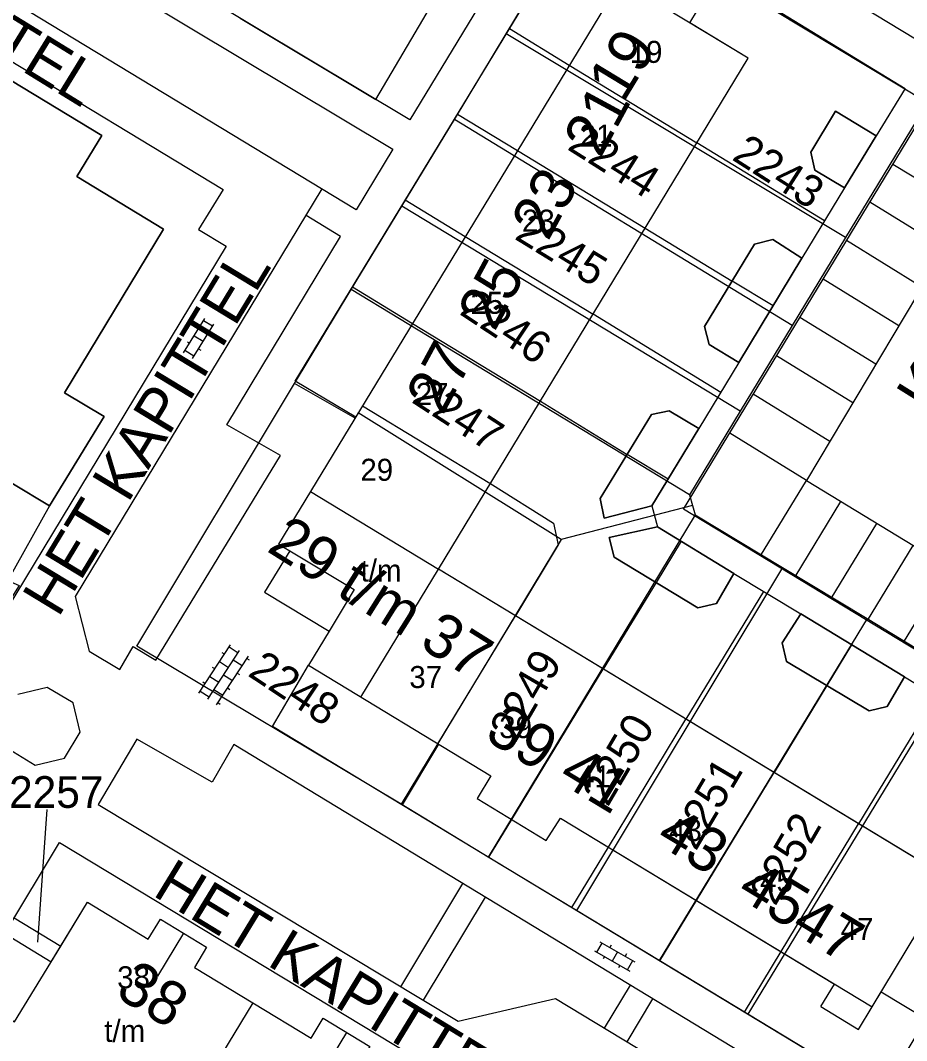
# Model space of a CAD drawing. Extents: x 148816 to 151297, y 399515 to 402500.
# Drawn here: x 150947.7 to 150998, y 400146.4 to 400204.4 of the extents above; entities that cross this region are included whole.
import ezdxf

# ---------------------------------------------------------------- set-up
doc = ezdxf.new("R2010")
doc.units = 0
for name, color, linetype in [('B01 Hoofdgebouw  [D] Norm', 7, 'Continuous'), ('B01 Hoofdgebouw  [T] Norm', 7, 'Continuous'), ('B01 hoofgebouw', 7, 'Continuous'), ('B02 Bijgebouw  [D] Norm', 7, 'Continuous'), ('B07 Tussenmuur  [D] Norm', 7, 'Continuous'), ('G01 perceelsgrens', 7, 'Continuous'), ('S02 Open verharding  Norm', 7, 'Continuous'), ('T04 Haag heg  [D] Gem', 7, 'Continuous'), ('V00 Kant verharding algemeen  [T] Norm', 7, 'Continuous'), ('V00 Kant verharding algemeen secundair  [T] Gem', 7, 'Continuous'), ('Z01 perceelnummer', 7, 'Continuous'), ('Z02 huisnummer', 7, 'Continuous'), ('Z02 Huisnummer  [Tekst] Norm', 7, 'Continuous'), ('Z06 straatnaam', 7, 'Continuous')]:
    doc.layers.add(name, color=color, linetype=linetype)

msp = doc.modelspace()

# ---------------------------------------------------------------- linework, layer by layer
at = {"layer": 'B01 Hoofdgebouw  [D] Norm'}
msp.add_line((150966.669, 400172.037), (150965.25, 400169.68), dxfattribs=at)
at = {"layer": 'B01 Hoofdgebouw  [T] Norm'}
for p, q in [((150933.75, 400209.1), (150952.34, 400197.83)), ((150985.719, 400204.231), (150987.297, 400206.838)), ((150980.555, 400204.575), (150962.38, 400174.62)), ((150989.04, 400202.22), (150985.719, 400204.231)), ((150971.46, 400173.2), (150989.04, 400202.22)), ((150994, 400199.21), (150992.59, 400196.89)), ((150996.31, 400197.8), (150994, 400199.21)), ((150952.34, 400197.83), (150950.93, 400195.49)), ((150994.51, 400194.86), (150996.31, 400197.8)), ((150992.59, 400196.89), (150992.82, 400195.85)), ((150950.93, 400195.49), (150955.85, 400192.5)), ((150992.82, 400195.85), (150994.51, 400194.86)), ((150955.85, 400192.5), (150950.23, 400183.22)), ((150986.56, 400186.99), (150989.4, 400191.65)), ((150989.4, 400191.65), (150990.43, 400191.93)), ((150990.43, 400191.93), (150992.09, 400190.87)), ((150992.09, 400190.87), (150988.51, 400184.94)), ((150986.83, 400185.96), (150986.56, 400186.99)), ((150988.51, 400184.94), (150986.83, 400185.96)), ((150950.23, 400183.22), (150952.48, 400181.87)), ((150983.54, 400181.98), (150984.56, 400182.2)), ((150984.56, 400182.2), (150986.23, 400181.18)), ((150952.48, 400181.87), (150949.38, 400176.79)), ((150980.63, 400177.21), (150983.54, 400181.98)), ((150986.23, 400181.18), (150983.57, 400176.79)), ((150949.38, 400176.79), (150947.24, 400178.09)), ((150980.86, 400176.1), (150980.63, 400177.21)), ((150983.57, 400176.79), (150980.86, 400176.1)), ((150981.15, 400174.99), (150983.88, 400175.61)), ((150983.88, 400175.61), (150988.23, 400172.95)), ((150962.38, 400174.62), (150963.01, 400174.24)), ((150981.43, 400173.89), (150981.15, 400174.99)), ((150963.01, 400174.24), (150961.58, 400171.89)), ((150986.18, 400171.01), (150981.43, 400173.89)), ((151000, 400155.895), (150971.46, 400173.2)), ((150988.23, 400172.95), (150987.23, 400171.26)), ((150961.58, 400171.89), (150965.25, 400169.68)), ((150987.23, 400171.26), (150986.18, 400171.01)), ((150990.96, 400169.01), (150992.02, 400170.66)), ((150992.02, 400170.66), (150997.91, 400167.09)), ((150965.25, 400169.68), (150964.07, 400167.75)), ((150991.21, 400167.96), (150990.96, 400169.01)), ((150964.07, 400167.75), (150974.42, 400161.46)), ((150995.9, 400165.15), (150991.21, 400167.96)), ((150997.91, 400167.09), (150996.92, 400165.4)), ((150996.92, 400165.4), (150995.9, 400165.15)), ((150974.42, 400161.46), (150973.66, 400160.18)), ((150973.66, 400160.18), (150977.57, 400157.8)), ((150977.57, 400157.8), (150978.38, 400159.07)), ((150978.38, 400159.07), (150993.94, 400149.641)), ((150949.46, 400150.9), (150951.53, 400154.29)), ((150951.53, 400154.29), (150954.98, 400152.19)), ((150954.98, 400152.19), (150955.67, 400153.32)), ((150955.67, 400153.32), (150958.29, 400151.73)), ((150946.83, 400152.51), (150949.46, 400150.9)), ((150958.29, 400151.73), (150957.6, 400150.59)), ((150957.6, 400150.59), (150964.22, 400146.57)), ((150993.163, 400148.357), (150993.94, 400149.64)), ((150996.07, 400148.35), (150996.588, 400149.204)), ((150996.587, 400149.205), (150999.152, 400147.65)), ((150993.163, 400148.357), (150995.293, 400147.067)), ((150995.293, 400147.067), (150996.07, 400148.35)), ((150964.22, 400146.57), (150964.91, 400147.7)), ((150964.91, 400147.7), (150967.55, 400146.09))]:
    msp.add_line(p, q, dxfattribs=at)
at = {"layer": 'B01 hoofgebouw'}
for points in [[(150947.24, 400178.09), (150949.38, 400176.79), (150952.48, 400181.87), (150950.23, 400183.22), (150955.85, 400192.5), (150950.93, 400195.49), (150952.34, 400197.83), (150933.75, 400209.1)], [(151000, 400155.895), (150971.46, 400173.2), (150989.04, 400202.22), (150981.79, 400206.61), (150962.38, 400174.62), (150963.01, 400174.24), (150961.58, 400171.89), (150965.25, 400169.68), (150964.07, 400167.75), (150974.42, 400161.46), (150973.66, 400160.18), (150977.57, 400157.8), (150978.38, 400159.07), (150996.07, 400148.35), (150999.999, 400154.833)], [(150992.82, 400195.85), (150992.59, 400196.89), (150994, 400199.21), (150996.31, 400197.8), (150994.51, 400194.86), (150992.82, 400195.85)], [(150988.51, 400184.94), (150992.09, 400190.87), (150990.43, 400191.93), (150989.4, 400191.65), (150986.56, 400186.99), (150986.83, 400185.96), (150988.51, 400184.94)], [(150983.57, 400176.79), (150986.23, 400181.18), (150984.56, 400182.2), (150983.54, 400181.98), (150980.63, 400177.21), (150980.86, 400176.1), (150983.57, 400176.79)], [(150988.23, 400172.95), (150983.88, 400175.61), (150981.15, 400174.99), (150981.43, 400173.89), (150986.18, 400171.01), (150987.23, 400171.26), (150988.23, 400172.95)], [(150997.91, 400167.09), (150992.02, 400170.66), (150990.96, 400169.01), (150991.21, 400167.96), (150995.9, 400165.15), (150996.92, 400165.4), (150997.91, 400167.09)], [(150943.39, 400140.88), (150940.72, 400142.48), (150946.83, 400152.51), (150949.46, 400150.9), (150951.53, 400154.29), (150954.98, 400152.19), (150955.67, 400153.32), (150958.29, 400151.73), (150957.6, 400150.59), (150964.22, 400146.57), (150964.91, 400147.7), (150967.55, 400146.09), (150966.84, 400144.98), (150973.73, 400140.78), (150973.11, 400139.77), (150977.55, 400137.07), (150976.14, 400134.76), (150982.31, 400130.99)]]:
    msp.add_lwpolyline(points, dxfattribs=at)
at = {"layer": 'B02 Bijgebouw  [D] Norm'}
for p, q in [((150990.452, 400188.157), (150988.127, 400189.561)), ((150984.491, 400178.31), (150982.162, 400179.721)), ((150985.233, 400174.783), (150983.806, 400172.449)), ((150994.905, 400168.911), (150993.498, 400166.589))]:
    msp.add_line(p, q, dxfattribs=at)
at = {"layer": 'B07 Tussenmuur  [D] Norm'}
for p, q in [((150978.881, 400201.815), (150986.13, 400197.417)), ((150978.881, 400201.815), (150986.13, 400197.417)), ((150975.938, 400196.966), (150983.191, 400192.565)), ((150975.938, 400196.966), (150983.191, 400192.565)), ((150972.976, 400192.083), (150980.232, 400187.68)), ((150972.976, 400192.083), (150980.232, 400187.68)), ((150969.982, 400187.149), (150977.242, 400182.744)), ((150969.982, 400187.149), (150977.242, 400182.744)), ((150967.144, 400182.472), (150974.373, 400178.086)), ((150967.144, 400182.472), (150974.373, 400178.086)), ((150964.194, 400177.609), (150971.46, 400173.2)), ((150964.194, 400177.609), (150971.46, 400173.2)), ((150963.01, 400174.24), (150966.669, 400172.037)), ((150963.01, 400174.24), (150966.669, 400172.037)), ((150967.048, 400165.94), (150971.46, 400173.2)), ((150967.048, 400165.94), (150971.46, 400173.2)), ((150971.421, 400163.282), (150975.836, 400170.547)), ((150971.421, 400163.282), (150975.836, 400170.547)), ((150975.614, 400158.991), (150980.812, 400167.53)), ((150975.614, 400158.991), (150980.812, 400167.53)), ((150981.101, 400157.421), (150985.503, 400164.685)), ((150981.101, 400157.421), (150985.503, 400164.685)), ((150986.106, 400154.388), (150990.507, 400161.651)), ((150986.106, 400154.388), (150990.507, 400161.651)), ((150990.902, 400151.482), (150995.302, 400158.743)), ((150990.902, 400151.482), (150995.302, 400158.743)), ((150956.98, 400152.525), (150955.498, 400150.089)), ((150956.98, 400152.525), (150955.498, 400150.089)), ((150960.91, 400148.58), (150954.438, 400137.922)), ((150960.91, 400148.58), (150954.438, 400137.922)), ((150966.23, 400146.895), (150963.776, 400142.863)), ((150966.23, 400146.895), (150963.776, 400142.863))]:
    msp.add_line(p, q, dxfattribs=at)
at = {"layer": 'G01 perceelsgrens'}
for points in [[(150967.891, 400199.877), (150979.259, 400219.133), (150971.607, 400223.678)], [(150975.291, 400203.596), (150979.962, 400211.317), (150999.219, 400199.706), (150994.565, 400192.032)], [(150933.75, 400209.1), (150952.34, 400197.83), (150950.93, 400195.49), (150955.85, 400192.5), (150950.23, 400183.22), (150952.48, 400181.87), (150949.38, 400176.79), (150946.999, 400172.556), (150947.649, 400172.264), (150945.358, 400168.653), (150944.69, 400169.06), (150940.866, 400162.465), (150939.3, 400161.9), (150930.36, 400167.34), (150930.15, 400168.38), (150930.8, 400169.42), (150918.42, 400176.7), (150917.77, 400175.66), (150916.75, 400175.38), (150910.17, 400179.39)], [(150960.198, 400204.495), (150967.891, 400199.877)], [(150972.356, 400198.745), (150975.291, 400203.596)], [(150994.565, 400192.032), (150975.291, 400203.596)], [(150969.374, 400193.817), (150972.356, 400198.745)], [(150991.539, 400187.043), (150972.356, 400198.745)], [(150966.504, 400189.073), (150969.374, 400193.817)], [(150988.586, 400182.174), (150969.374, 400193.817)], [(150994.565, 400192.032), (150991.539, 400187.043)], [(150963.285, 400183.752), (150966.504, 400189.073)], [(150985.705, 400177.422), (150966.504, 400189.073)], [(150991.539, 400187.043), (150988.586, 400182.174)], [(150969.332, 400159.851), (150954.323, 400168.826), (150963.285, 400183.752)], [(150978.425, 400174.876), (150966.901, 400182.072), (150966.717, 400181.768), (150963.285, 400183.752)], [(150988.586, 400182.174), (150985.705, 400177.422)], [(150985.705, 400177.422), (150985.873, 400176.807)], [(150985.873, 400176.807), (150978.425, 400174.876)], [(150985.873, 400176.807), (150986.018, 400176.28)], [(150986.018, 400176.28), (150974.278, 400156.855)], [(150986.018, 400176.28), (150990.982, 400173.288)], [(150978.425, 400174.876), (150969.332, 400159.851)], [(150990.982, 400173.288), (150979.291, 400153.818)], [(150990.982, 400173.288), (150995.785, 400170.392)], [(150995.785, 400170.392), (150983.99, 400150.972)], [(150995.785, 400170.392), (151000, 400167.851)], [(151000, 400165.977), (150989.021, 400147.923)], [(150974.278, 400156.855), (150969.332, 400159.851)], [(150979.291, 400153.818), (150974.278, 400156.855)], [(150950.008, 400151.797), (150951.53, 400154.29), (150954.98, 400152.19), (150955.67, 400153.32), (150958.29, 400151.73), (150957.6, 400150.59), (150964.22, 400146.57), (150964.91, 400147.7), (150967.55, 400146.09), (150966.84, 400144.98), (150973.73, 400140.78), (150973.11, 400139.77), (150977.55, 400137.07), (150976.14, 400134.76), (150982.31, 400130.99), (150976.67, 400121.74), (150978.42, 400120.68), (150981.574, 400118.524)], [(150983.99, 400150.972), (150979.291, 400153.818)], [(150944.758, 400149.108), (150947.373, 400153.401), (150950.008, 400151.797)], [(150944.758, 400149.108), (150947.386, 400147.503), (150950.008, 400151.797)], [(150989.021, 400147.923), (150983.99, 400150.972)], [(151000, 400149.095), (150996.54, 400143.37), (150989.021, 400147.923)]]:
    msp.add_lwpolyline(points, dxfattribs=at)
at = {"layer": 'S02 Open verharding  Norm'}
for p, q in [((150956.985, 400185.483), (150958.197, 400187.437)), ((150957.495, 400185.167), (150958.707, 400187.121)), ((150957.727, 400186.964), (150957.855, 400186.885)), ((150958.628, 400186.994), (150958.118, 400187.31)), ((150957.591, 400186.46), (150958.101, 400186.144)), ((150958.364, 400186.569), (150958.492, 400186.49)), ((150957.574, 400185.294), (150957.064, 400185.61)), ((150957.2, 400186.114), (150957.328, 400186.035)), ((150957.837, 400185.719), (150957.965, 400185.64)), ((150957.852, 400166.151), (150959.658, 400168.913)), ((150958.354, 400165.823), (150960.16, 400168.585)), ((150958.856, 400165.495), (150960.662, 400168.257)), ((150959.302, 400168.369), (150959.176, 400168.451)), ((150959.576, 400168.788), (150960.078, 400168.459)), ((150959.028, 400167.951), (150959.531, 400167.622)), ((150960.306, 400167.713), (150959.804, 400168.041)), ((150960.58, 400168.131), (150960.706, 400168.049)), ((150958.481, 400167.114), (150958.983, 400166.786)), ((150958.755, 400167.532), (150958.629, 400167.614)), ((150959.257, 400167.204), (150959.759, 400166.876)), ((150960.033, 400167.294), (150960.158, 400167.212)), ((150958.208, 400166.695), (150958.082, 400166.777)), ((150957.934, 400166.277), (150958.436, 400165.949)), ((150958.71, 400166.367), (150959.212, 400166.039)), ((150959.486, 400166.457), (150959.611, 400166.375)), ((150958.938, 400165.62), (150959.064, 400165.538)), ((150980.617, 400152.044), (150982.61, 400150.896)), ((150980.318, 400151.524), (150982.311, 400150.376)), ((150980.448, 400151.449), (150980.747, 400151.969)), ((150981.255, 400151.849), (150981.18, 400151.72)), ((150981.614, 400151.47), (150981.314, 400150.95)), ((150980.881, 400151.2), (150980.806, 400151.07)), ((150982.122, 400151.35), (150982.047, 400151.22)), ((150982.181, 400150.451), (150982.48, 400150.971)), ((150981.748, 400150.7), (150981.673, 400150.571))]:
    msp.add_line(p, q, dxfattribs=at)
at = {"layer": 'T04 Haag heg  [D] Gem'}
for p, q in [((150975.485, 400203.9), (150978.881, 400201.815)), ((150972.53, 400199.039), (150975.938, 400196.966)), ((150993.365, 400192.972), (150986.13, 400197.417)), ((150969.573, 400194.17), (150972.976, 400192.083)), ((150983.191, 400192.565), (150988.127, 400189.561)), ((150966.577, 400189.241), (150969.982, 400187.149)), ((150987.477, 400183.236), (150980.232, 400187.68)), ((150977.242, 400182.744), (150982.162, 400179.721)), ((150974.373, 400178.086), (150977.989, 400175.816)), ((150977.989, 400175.816), (150978.249, 400174.574)), ((150978.249, 400174.574), (150975.836, 400170.547)), ((150983.806, 400172.449), (150980.812, 400167.53)), ((150989.9, 400171.941), (150985.503, 400164.685)), ((150993.498, 400166.589), (150990.507, 400161.651)), ((150999.701, 400166.002), (150995.302, 400158.743)), ((150969.404, 400159.809), (150971.468, 400163.254)), ((150974.305, 400156.84), (150975.614, 400158.991)), ((150979.019, 400153.984), (150981.101, 400157.421)), ((150984.024, 400150.952), (150986.106, 400154.388)), ((150988.821, 400148.047), (150990.902, 400151.482))]:
    msp.add_line(p, q, dxfattribs=at)
at = {"layer": 'V00 Kant verharding algemeen  [T] Norm'}
for p, q in [((150969.82, 400198.72), (150937.8, 400217.94)), ((150980.34, 400216.01), (150969.82, 400198.72)), ((150925.95, 400214.93), (150959.23, 400194.76)), ((150963.32, 400183.88), (150982.15, 400214.87)), ((150950.202, 400208.245), (150968.87, 400197.05)), ((150992.054, 400207.252), (151000, 400202.417)), ((150988.68, 400206.17), (150997.95, 400200.5)), ((150966.79, 400193.6), (150948.203, 400204.875)), ((150985.368, 400176.609), (151000, 400200.738)), ((150997.95, 400200.5), (150996.31, 400197.8)), ((150968.87, 400197.05), (150966.79, 400193.6)), ((150964.83, 400194.79), (150950.84, 400171.64)), ((150959.23, 400194.76), (150957.84, 400192.49)), ((150994.51, 400194.86), (150992.09, 400190.87)), ((150965.89, 400192.1), (150963.94, 400193.29)), ((150957.84, 400192.49), (150959.4, 400191.55)), ((150959.44, 400181.4), (150965.89, 400192.1)), ((150959.4, 400191.55), (150943.46, 400165.17)), ((151000, 400191.075), (150992.34, 400178.24)), ((150988.51, 400184.94), (150986.23, 400181.18)), ((150966.76, 400181.84), (150963.32, 400183.88)), ((150962.48, 400179.65), (150959.44, 400181.4)), ((150992.34, 400178.24), (150987.987, 400180.928)), ((150955.41, 400168.03), (150962.48, 400179.65)), ((150989.738, 400173.955), (150992.34, 400178.24)), ((150992.34, 400178.24), (151000, 400173.58)), ((150983.57, 400176.79), (150983.88, 400175.61)), ((151000, 400167.724), (150985.368, 400176.609)), ((150988.23, 400172.95), (150992.02, 400170.66)), ((150950.84, 400171.64), (150951.63, 400168.55)), ((150953.37, 400167.51), (150954.13, 400168.8)), ((150954.13, 400168.8), (150955.41, 400168.03)), ((150951.63, 400168.55), (150953.37, 400167.51)), ((150962.04, 400164.27), (150964.07, 400167.75)), ((150997.91, 400167.09), (151000, 400165.82)), ((150949.25, 400166.49), (150947.57, 400166.09)), ((150950.72, 400165.61), (150949.25, 400166.49)), ((150951.12, 400163.94), (150950.72, 400165.61)), ((150996.54, 400143.37), (150962.04, 400164.27)), ((150950.23, 400162.47), (150951.12, 400163.94)), ((150954.33, 400163.54), (150952.14, 400159.84)), ((150958.61, 400161.11), (150954.33, 400163.54)), ((150959.83, 400163.24), (150958.61, 400161.11)), ((150996.1, 400141.24), (150959.83, 400163.24)), ((150947.09, 400162.97), (150948.56, 400162.07)), ((150948.56, 400162.07), (150950.23, 400162.47)), ((150952.14, 400159.84), (150972.57, 400147.53)), ((150946.83, 400152.51), (150949.95, 400157.67)), ((150949.95, 400157.67), (150973.27, 400143.59)), ((150969.315, 400149.491), (150972.842, 400155.347)), ((150970.6, 400148.717), (150974.125, 400154.569)), ((150980.876, 400147.144), (150982.351, 400149.58)), ((150972.57, 400147.53), (150978.09, 400148.83)), ((150978.09, 400148.83), (150994.65, 400138.81)), ((150982.159, 400146.368), (150983.633, 400148.802))]:
    msp.add_line(p, q, dxfattribs=at)
at = {"layer": 'V00 Kant verharding algemeen secundair  [T] Gem'}
for p, q in [((150997.247, 400196.198), (151000, 400194.528)), ((151000.165, 400191.429), (150995.937, 400194.039)), ((150998.892, 400189.218), (150994.615, 400191.859)), ((150997.585, 400187.028), (150993.293, 400189.677)), ((150996.278, 400184.838), (150991.971, 400187.497)), ((150994.971, 400182.648), (150990.648, 400185.316)), ((150993.664, 400180.458), (150989.326, 400183.136)), ((150994.274, 400177.039), (150991.685, 400172.773)), ((150996.326, 400175.794), (150993.736, 400171.528)), ((150998.377, 400174.548), (150995.787, 400170.282)), ((151000, 400172.596), (150997.839, 400169.036))]:
    msp.add_line(p, q, dxfattribs=at)
at = {"layer": 'Z01 perceelnummer'}
msp.add_lwpolyline([(150949.213, 400159.546), (150948.685, 400152.025)], dxfattribs=at)

# ---------------------------------------------------------------- texts
for s, rotation, p in [('2244', 327.70905, (150978.706, 400197.07)), ('2243', 327.32672, (150988.055, 400196.487)), ('2245', 328.48628, (150975.712, 400191.986)), ('2246', 326.4851, (150972.587, 400187.715)), ('2247', 326.94494, (150969.863, 400182.715)), ('2248', 326.42199, (150960.57, 400167.184)), ('2249', 59.89725, (150975.824, 400163.289)), ('2250', 59.60721, (150981.067, 400159.65)), ('2251', 59.47029, (150986.065, 400157.15)), ('2252', 59.97608, (150990.572, 400154.018))]:
    msp.add_text(s, height=1.8, rotation=rotation, dxfattribs=at).set_placement(p)
msp.add_text('2257', height=1.8, dxfattribs=at).set_placement((150947.08, 400159.646))
at = {"layer": 'Z02 huisnummer'}
for s, rotation, p in [('19', 58.74151, (150981.953, 400199.65)), ('21', 61.56337, (150980.641, 400196.487)), ('23', 61.56337, (150977.671, 400191.773)), ('25', 61.56337, (150974.634, 400186.64)), ('27', 61.56337, (150971.694, 400181.886)), ('29 t/m 37', 327.8671, (150961.639, 400174.258)), ('39', 328.79051, (150973.992, 400163.582)), ('41', 328.79051, (150978.161, 400161.172)), ('43', 328.79051, (150983.693, 400157.687)), ('45', 328.79051, (150988.297, 400154.645)), ('47', 328.79051, (150991.365, 400152.661)), ('38', 328.66279, (150953.03, 400148.986))]:
    msp.add_text(s, height=2.5, rotation=rotation, dxfattribs=at).set_placement(p)
at = {"layer": 'Z02 Huisnummer  [Tekst] Norm'}
for s, p in [('19', (150982.31, 400201.951)), ('21', (150979.468, 400197.201)), ('23', (150976.197, 400192.366)), ('25', (150973.269, 400187.7)), ('27', (150970.17, 400182.526)), ('29', (150967.022, 400178.219)), ('t/m', (150967.035, 400172.498)), ('37', (150969.801, 400166.45)), ('39', (150974.905, 400163.609)), ('41', (150979.382, 400160.81)), ('43', (150984.548, 400157.756)), ('45', (150989.714, 400154.872)), ('47', (150994.29, 400152.148)), ('38', (150953.215, 400149.4)), ('t/m', (150952.483, 400146.354))]:
    msp.add_text(s, height=1.25, dxfattribs=at).set_placement(p)
at = {"layer": 'Z06 straatnaam'}
for s, rotation, p in [('HET KAPITTEL', 328.40751, (150931.276, 400211.654)), ('KLOOSTERWEIDE', 57.99462, (150999.454, 400181.923)), ('HET KAPITTEL', 58.74151, (150949.869, 400170.399)), ('HET KAPITTEL', 328.61388, (150955.159, 400154.71))]:
    msp.add_text(s, height=2.5, rotation=rotation, dxfattribs=at).set_placement(p)

doc.saveas('drawing.dxf')
